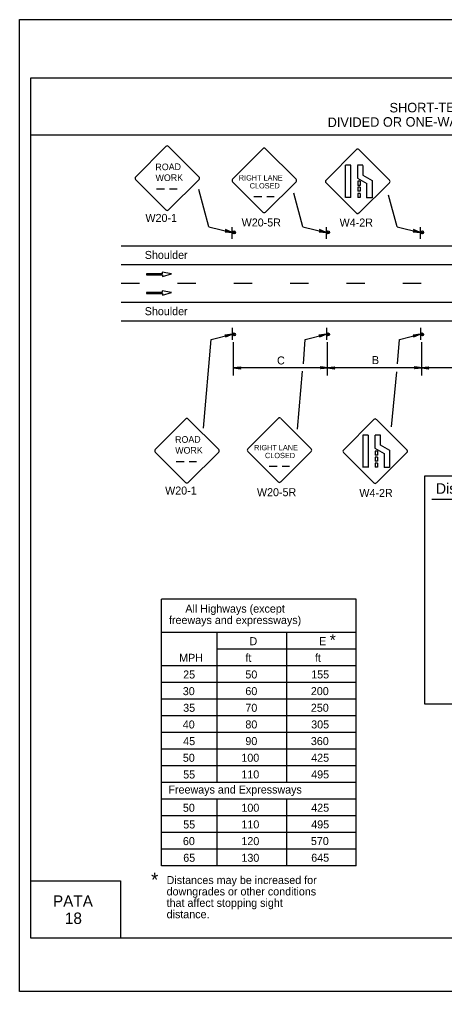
# Model space of a CAD drawing. Extents: x -14145 to -13521, y 30244 to 30661.
# Drawn here: x -13824.17 to -13813.03, y 30397.81 to 30423.31 of the extents above; entities that cross this region are included whole.
import ezdxf

# ---------------------------------------------------------------- set-up
doc = ezdxf.new("R2010")
doc.units = 0
for name, color, linetype in [('1', 7, 'Continuous'), ('10', 7, 'Continuous'), ('2', 7, 'Continuous'), ('3', 7, 'Continuous'), ('4', 7, 'Continuous'), ('61', 7, 'Continuous')]:
    doc.layers.add(name, color=color, linetype=linetype)

msp = doc.modelspace()

# ---------------------------------------------------------------- linework, layer by layer
at = {"layer": '1'}
for p, q in [((-13820.335, 30419.977), (-13821.13, 30419.173)), ((-13819.466, 30419.173), (-13820.269, 30419.977)), ((-13817.794, 30419.917), (-13818.589, 30419.113)), ((-13816.924, 30419.113), (-13817.727, 30419.917)), ((-13815.345, 30419.893), (-13816.14, 30419.091)), ((-13814.475, 30419.091), (-13815.278, 30419.893)), ((-13815.637, 30419.483), (-13815.637, 30418.635)), ((-13815.491, 30419.485), (-13815.632, 30419.485)), ((-13815.496, 30419.483), (-13815.496, 30418.635)), ((-13815.317, 30419.477), (-13815.317, 30419.139)), ((-13815.171, 30419.48), (-13815.312, 30419.48)), ((-13815.176, 30419.477), (-13815.176, 30419.223)), ((-13815.175, 30419.223), (-13814.933, 30419.084)), ((-13821.13, 30419.107), (-13820.335, 30418.313)), ((-13820.269, 30418.313), (-13819.466, 30419.107)), ((-13818.589, 30419.047), (-13817.794, 30418.253)), ((-13817.727, 30418.253), (-13816.925, 30419.047)), ((-13816.14, 30419.025), (-13815.345, 30418.229)), ((-13815.316, 30419.14), (-13815.074, 30419.001)), ((-13815.31, 30419.063), (-13815.31, 30418.955)), ((-13815.246, 30419.063), (-13815.31, 30419.063)), ((-13815.246, 30418.955), (-13815.31, 30418.955)), ((-13815.278, 30418.229), (-13814.476, 30419.025)), ((-13815.246, 30419.063), (-13815.246, 30418.955)), ((-13815.075, 30419.001), (-13815.075, 30418.631)), ((-13814.934, 30419.083), (-13814.934, 30418.631)), ((-13820.581, 30418.86), (-13820.371, 30418.86)), ((-13820.238, 30418.86), (-13820.045, 30418.86)), ((-13819.209, 30417.87), (-13819.476, 30418.843)), ((-13816.743, 30417.87), (-13816.985, 30418.75)), ((-13815.31, 30418.903), (-13815.31, 30418.798)), ((-13815.246, 30418.903), (-13815.31, 30418.903)), ((-13815.246, 30418.798), (-13815.31, 30418.798)), ((-13815.246, 30418.745), (-13815.31, 30418.745)), ((-13815.31, 30418.745), (-13815.31, 30418.64)), ((-13815.246, 30418.903), (-13815.246, 30418.798)), ((-13815.246, 30418.745), (-13815.246, 30418.64)), ((-13814.277, 30417.87), (-13814.505, 30418.7)), ((-13818.031, 30418.661), (-13817.82, 30418.661)), ((-13817.688, 30418.661), (-13817.495, 30418.661)), ((-13815.491, 30418.638), (-13815.632, 30418.638)), ((-13815.246, 30418.64), (-13815.31, 30418.64)), ((-13814.934, 30418.631), (-13815.075, 30418.631)), ((-13819.209, 30417.87), (-13818.601, 30417.715)), ((-13818.595, 30417.549), (-13818.595, 30417.861)), ((-13818.595, 30417.549), (-13818.595, 30417.861)), ((-13816.743, 30417.87), (-13816.135, 30417.715)), ((-13816.129, 30417.549), (-13816.129, 30417.861)), ((-13816.129, 30417.549), (-13816.129, 30417.861)), ((-13814.277, 30417.87), (-13813.669, 30417.715)), ((-13813.663, 30417.549), (-13813.663, 30417.861)), ((-13821.504, 30417.367), (-13794.416, 30417.367)), ((-13821.504, 30416.875), (-13794.416, 30416.875)), ((-13820.187, 30416.632), (-13820.431, 30416.678)), ((-13820.431, 30416.678), (-13820.431, 30416.633)), ((-13820.431, 30416.633), (-13820.845, 30416.633)), ((-13820.845, 30416.633), (-13820.845, 30416.611)), ((-13820.845, 30416.611), (-13820.428, 30416.611)), ((-13820.428, 30416.565), (-13820.187, 30416.632)), ((-13820.428, 30416.611), (-13820.428, 30416.565)), ((-13821.024, 30416.383), (-13821.504, 30416.383)), ((-13820.187, 30416.14), (-13820.431, 30416.186)), ((-13820.431, 30416.186), (-13820.431, 30416.141)), ((-13819.548, 30416.383), (-13820.028, 30416.383)), ((-13818.072, 30416.383), (-13818.552, 30416.383)), ((-13816.596, 30416.383), (-13817.076, 30416.383)), ((-13815.12, 30416.383), (-13815.6, 30416.383)), ((-13813.644, 30416.383), (-13814.124, 30416.383)), ((-13821.504, 30415.891), (-13794.416, 30415.891)), ((-13820.431, 30416.141), (-13820.845, 30416.141)), ((-13820.845, 30416.141), (-13820.845, 30416.119)), ((-13820.845, 30416.119), (-13820.428, 30416.119)), ((-13820.428, 30416.073), (-13820.187, 30416.14)), ((-13820.428, 30416.119), (-13820.428, 30416.073)), ((-13821.504, 30415.399), (-13794.416, 30415.399)), ((-13818.595, 30415.217), (-13818.595, 30414.905)), ((-13818.595, 30415.217), (-13818.595, 30414.905)), ((-13816.129, 30415.217), (-13816.129, 30414.905)), ((-13816.129, 30415.217), (-13816.129, 30414.905)), ((-13813.663, 30415.217), (-13813.663, 30414.905)), ((-13819.35, 30412.588), (-13819.148, 30414.909)), ((-13819.148, 30414.909), (-13818.601, 30415.049)), ((-13816.729, 30414.275), (-13816.682, 30414.909)), ((-13816.682, 30414.909), (-13816.135, 30415.049)), ((-13814.263, 30414.275), (-13814.216, 30414.909)), ((-13814.216, 30414.909), (-13813.669, 30415.049)), ((-13818.565, 30413.967), (-13818.565, 30414.841)), ((-13816.099, 30413.967), (-13816.099, 30414.841)), ((-13813.633, 30413.967), (-13813.633, 30414.841)), ((-13816.099, 30414.171), (-13818.565, 30414.171)), ((-13813.633, 30414.171), (-13816.099, 30414.171)), ((-13811.167, 30414.171), (-13813.633, 30414.171)), ((-13817.395, 30412.843), (-13818.19, 30412.039)), ((-13816.525, 30412.039), (-13817.328, 30412.843)), ((-13819.821, 30412.825), (-13820.616, 30412.023)), ((-13818.952, 30412.023), (-13819.755, 30412.825)), ((-13814.887, 30412.815), (-13815.682, 30412.011)), ((-13814.017, 30412.011), (-13814.82, 30412.815)), ((-13815.179, 30412.403), (-13815.179, 30411.557)), ((-13815.179, 30412.403), (-13815.179, 30411.557)), ((-13815.033, 30412.406), (-13815.174, 30412.406)), ((-13815.033, 30412.406), (-13815.174, 30412.406)), ((-13815.038, 30412.403), (-13815.038, 30411.557)), ((-13815.038, 30412.403), (-13815.038, 30411.557)), ((-13814.859, 30412.399), (-13814.859, 30412.061)), ((-13814.859, 30412.399), (-13814.859, 30412.061)), ((-13814.714, 30412.401), (-13814.855, 30412.401)), ((-13814.714, 30412.401), (-13814.855, 30412.401)), ((-13814.718, 30412.399), (-13814.718, 30412.143)), ((-13814.718, 30412.399), (-13814.718, 30412.143)), ((-13814.717, 30412.144), (-13814.475, 30412.005)), ((-13814.717, 30412.144), (-13814.475, 30412.005)), ((-13820.616, 30411.957), (-13819.821, 30411.161)), ((-13819.755, 30411.161), (-13818.952, 30411.957)), ((-13818.19, 30411.973), (-13817.395, 30411.179)), ((-13817.328, 30411.179), (-13816.526, 30411.973)), ((-13815.682, 30411.945), (-13814.887, 30411.151)), ((-13814.858, 30412.061), (-13814.616, 30411.922)), ((-13814.858, 30412.061), (-13814.616, 30411.922)), ((-13814.853, 30411.984), (-13814.853, 30411.876)), ((-13814.789, 30411.984), (-13814.853, 30411.984)), ((-13814.853, 30411.984), (-13814.853, 30411.876)), ((-13814.789, 30411.984), (-13814.853, 30411.984)), ((-13814.789, 30411.876), (-13814.853, 30411.876)), ((-13814.789, 30411.876), (-13814.853, 30411.876)), ((-13814.853, 30411.824), (-13814.853, 30411.719)), ((-13814.789, 30411.824), (-13814.853, 30411.824)), ((-13814.853, 30411.824), (-13814.853, 30411.719)), ((-13814.789, 30411.824), (-13814.853, 30411.824)), ((-13814.82, 30411.151), (-13814.018, 30411.945)), ((-13814.82, 30411.151), (-13814.018, 30411.945)), ((-13814.789, 30411.984), (-13814.789, 30411.876)), ((-13814.789, 30411.984), (-13814.789, 30411.876)), ((-13814.789, 30411.824), (-13814.789, 30411.719)), ((-13814.789, 30411.824), (-13814.789, 30411.719)), ((-13814.617, 30411.921), (-13814.617, 30411.551)), ((-13814.617, 30411.921), (-13814.617, 30411.551)), ((-13814.476, 30412.005), (-13814.476, 30411.551)), ((-13814.476, 30412.005), (-13814.476, 30411.551)), ((-13820.068, 30411.708), (-13819.857, 30411.708)), ((-13819.724, 30411.708), (-13819.531, 30411.708)), ((-13817.632, 30411.587), (-13817.421, 30411.587)), ((-13817.289, 30411.587), (-13817.096, 30411.587)), ((-13815.033, 30411.559), (-13815.174, 30411.559)), ((-13815.033, 30411.559), (-13815.174, 30411.559)), ((-13814.789, 30411.719), (-13814.853, 30411.719)), ((-13814.789, 30411.719), (-13814.853, 30411.719)), ((-13814.789, 30411.666), (-13814.853, 30411.666)), ((-13814.853, 30411.666), (-13814.853, 30411.561)), ((-13814.789, 30411.666), (-13814.853, 30411.666)), ((-13814.853, 30411.666), (-13814.853, 30411.561)), ((-13814.789, 30411.561), (-13814.853, 30411.561)), ((-13814.789, 30411.561), (-13814.853, 30411.561)), ((-13814.789, 30411.666), (-13814.789, 30411.561)), ((-13814.789, 30411.666), (-13814.789, 30411.561)), ((-13814.476, 30411.552), (-13814.617, 30411.552)), ((-13814.476, 30411.552), (-13814.617, 30411.552)), ((-13820.447, 30401.108), (-13820.447, 30408.101)), ((-13815.347, 30408.101), (-13820.447, 30408.101)), ((-13815.347, 30401.108), (-13815.347, 30408.101)), ((-13815.347, 30407.227), (-13820.449, 30407.227)), ((-13818.991, 30403.294), (-13818.991, 30407.227)), ((-13817.169, 30403.294), (-13817.169, 30407.227)), ((-13815.347, 30406.79), (-13818.991, 30406.79)), ((-13815.347, 30406.353), (-13820.449, 30406.353)), ((-13815.347, 30405.916), (-13820.449, 30405.916)), ((-13815.347, 30405.479), (-13820.449, 30405.479)), ((-13815.347, 30405.042), (-13820.449, 30405.042)), ((-13815.347, 30404.605), (-13820.449, 30404.605)), ((-13815.347, 30404.168), (-13820.449, 30404.168)), ((-13815.347, 30403.731), (-13820.449, 30403.731)), ((-13815.347, 30403.294), (-13820.449, 30403.294)), ((-13815.347, 30402.857), (-13820.449, 30402.857)), ((-13815.347, 30402.857), (-13820.449, 30402.857)), ((-13818.991, 30401.108), (-13818.991, 30402.857)), ((-13817.169, 30401.108), (-13817.169, 30402.857)), ((-13815.347, 30402.42), (-13820.449, 30402.42)), ((-13815.347, 30401.982), (-13820.447, 30401.982)), ((-13815.347, 30401.545), (-13820.449, 30401.545)), ((-13815.347, 30401.108), (-13820.447, 30401.108))]:
    msp.add_line(p, q, dxfattribs=at)
for points in [[(-13818.781, 30417.739), (-13818.769, 30417.751), (-13818.601, 30417.715), (-13818.781, 30417.739), (-13818.787, 30417.733), (-13818.601, 30417.715), (-13818.763, 30417.769), (-13818.769, 30417.781), (-13818.601, 30417.715), (-13818.775, 30417.793), (-13818.769, 30417.781)], [(-13816.315, 30417.739), (-13816.303, 30417.751), (-13816.135, 30417.715), (-13816.315, 30417.739), (-13816.321, 30417.733), (-13816.135, 30417.715), (-13816.297, 30417.769), (-13816.303, 30417.781), (-13816.135, 30417.715), (-13816.309, 30417.793), (-13816.303, 30417.781)], [(-13813.849, 30417.739), (-13813.837, 30417.751), (-13813.669, 30417.715), (-13813.849, 30417.739), (-13813.855, 30417.733), (-13813.669, 30417.715), (-13813.831, 30417.769), (-13813.837, 30417.781), (-13813.669, 30417.715), (-13813.843, 30417.793), (-13813.837, 30417.781)], [(-13818.781, 30415.025), (-13818.769, 30415.013), (-13818.601, 30415.049), (-13818.781, 30415.025), (-13818.787, 30415.031), (-13818.601, 30415.049), (-13818.763, 30414.995), (-13818.769, 30414.983), (-13818.601, 30415.049), (-13818.775, 30414.971), (-13818.769, 30414.983)], [(-13816.315, 30415.025), (-13816.303, 30415.013), (-13816.135, 30415.049), (-13816.315, 30415.025), (-13816.321, 30415.031), (-13816.135, 30415.049), (-13816.297, 30414.995), (-13816.303, 30414.983), (-13816.135, 30415.049), (-13816.309, 30414.971), (-13816.303, 30414.983)], [(-13813.849, 30415.025), (-13813.837, 30415.013), (-13813.669, 30415.049), (-13813.849, 30415.025), (-13813.855, 30415.031), (-13813.669, 30415.049), (-13813.831, 30414.995), (-13813.837, 30414.983), (-13813.669, 30415.049), (-13813.843, 30414.971), (-13813.837, 30414.983)], [(-13818.385, 30414.141), (-13818.391, 30414.153), (-13818.565, 30414.165), (-13818.385, 30414.141), (-13818.379, 30414.135), (-13818.565, 30414.165), (-13818.391, 30414.171), (-13818.385, 30414.183), (-13818.565, 30414.165), (-13818.379, 30414.195), (-13818.385, 30414.183)], [(-13816.279, 30414.195), (-13816.273, 30414.177), (-13816.099, 30414.171), (-13816.279, 30414.195), (-13816.285, 30414.201), (-13816.099, 30414.171), (-13816.273, 30414.165), (-13816.279, 30414.147), (-13816.099, 30414.171), (-13816.285, 30414.141), (-13816.279, 30414.147)], [(-13815.919, 30414.141), (-13815.925, 30414.153), (-13816.099, 30414.165), (-13815.919, 30414.141), (-13815.913, 30414.135), (-13816.099, 30414.165), (-13815.925, 30414.171), (-13815.919, 30414.183), (-13816.099, 30414.165), (-13815.913, 30414.195), (-13815.919, 30414.183)], [(-13813.813, 30414.195), (-13813.807, 30414.177), (-13813.633, 30414.171), (-13813.813, 30414.195), (-13813.819, 30414.201), (-13813.633, 30414.171), (-13813.807, 30414.165), (-13813.813, 30414.147), (-13813.633, 30414.171), (-13813.819, 30414.141), (-13813.813, 30414.147)], [(-13813.453, 30414.141), (-13813.459, 30414.153), (-13813.633, 30414.165), (-13813.453, 30414.141), (-13813.447, 30414.135), (-13813.633, 30414.165), (-13813.459, 30414.171), (-13813.453, 30414.183), (-13813.633, 30414.165), (-13813.447, 30414.195), (-13813.453, 30414.183)], [(-13816.886, 30412.556), (-13816.76, 30414.079)], [(-13814.422, 30412.619), (-13814.281, 30414.064)]]:
    msp.add_lwpolyline(points, dxfattribs=at)
for centre in [(-13818.556, 30417.721), (-13816.09, 30417.721), (-13813.624, 30417.721), (-13818.556, 30415.044), (-13816.09, 30415.044), (-13813.624, 30415.044)]:
    msp.add_circle(centre, 0.0408, dxfattribs=at)
for centre, radius, start, end in [((-13820.301, 30419.943), 0.0465, 45, 135), ((-13817.761, 30419.883), 0.0465, 45, 135), ((-13815.311, 30419.861), 0.0465, 45, 135), ((-13821.096, 30419.14), 0.0465, 135, 225), ((-13819.498, 30419.139), 0.0465, 315, 45), ((-13818.556, 30419.081), 0.0465, 135, 225), ((-13816.958, 30419.08), 0.0465, 315, 45), ((-13816.106, 30419.058), 0.0465, 135, 225), ((-13814.508, 30419.058), 0.0465, 315, 45), ((-13820.301, 30418.344), 0.0465, 225, 315), ((-13817.761, 30418.285), 0.0465, 225, 315), ((-13815.311, 30418.263), 0.0465, 225, 315), ((-13818.561, 30417.713), 0.0214, 175.7499, 170.479), ((-13816.095, 30417.713), 0.0214, 175.7499, 170.479), ((-13813.629, 30417.713), 0.0214, 175.7499, 170.479), ((-13818.561, 30415.051), 0.0214, 189.521, 184.2501), ((-13816.095, 30415.051), 0.0214, 189.521, 184.2501), ((-13813.629, 30415.051), 0.0214, 189.521, 184.2501), ((-13819.787, 30412.792), 0.0465, 45, 135), ((-13817.362, 30412.809), 0.0465, 45, 135), ((-13814.854, 30412.782), 0.0465, 45, 135), ((-13820.582, 30411.99), 0.0465, 135, 225), ((-13818.984, 30411.989), 0.0465, 315, 45), ((-13818.157, 30412.007), 0.0465, 135, 225), ((-13816.559, 30412.006), 0.0465, 315, 45), ((-13815.649, 30411.979), 0.0465, 135, 225), ((-13814.051, 30411.979), 0.0465, 315, 45), ((-13814.051, 30411.979), 0.0465, 315, 45), ((-13819.787, 30411.194), 0.0465, 225, 315), ((-13817.362, 30411.211), 0.0465, 225, 315), ((-13814.854, 30411.184), 0.0465, 225, 315), ((-13814.854, 30411.184), 0.0465, 225, 315)]:
    msp.add_arc(centre, radius, start, end, dxfattribs=at)
at = {"layer": '10'}
for p, q in [((-13823.874, 30421.777), (-13792.422, 30421.777)), ((-13823.874, 30399.207), (-13823.874, 30421.777)), ((-13823.874, 30420.277), (-13792.422, 30420.277)), ((-13823.874, 30400.707), (-13821.524, 30400.707)), ((-13821.524, 30400.707), (-13821.524, 30399.207)), ((-13792.422, 30399.207), (-13823.874, 30399.207))]:
    msp.add_line(p, q, dxfattribs=at)
at = {"layer": '2'}
msp.add_line((-13813.366, 30410.72), (-13793.416, 30410.72), dxfattribs=at)
msp.add_lwpolyline([(-13813.551, 30411.333), (-13793.133, 30411.333), (-13793.133, 30405.346), (-13813.551, 30405.346)], close=True, dxfattribs=at)
at = {"layer": '61'}
msp.add_lwpolyline([(-13824.174, 30423.307), (-13791.174, 30423.307), (-13791.174, 30397.807), (-13824.174, 30397.807)], close=True, dxfattribs=at)

# ---------------------------------------------------------------- texts
at = {"layer": '1'}
for s, height, rotation, p in [('ROAD', 0.1735, 0.7566, (-13820.61, 30419.349)), ('WORK', 0.1733, 0.7588, (-13820.606, 30419.064)), ('ROAD', 0.1735, 0.7566, (-13820.094, 30412.198)), ('WORK', 0.1733, 0.7588, (-13820.09, 30411.913))]:
    msp.add_text(s, height=height, rotation=rotation, dxfattribs=at).set_placement(p)
for s, height, p in [('RIGHT LANE', 0.1386, (-13818.425, 30419.082)), ('CLOSED', 0.1389, (-13818.14, 30418.874)), ('RIGHT LANE', 0.1386, (-13818.024, 30412.007)), ('CLOSED', 0.1389, (-13817.739, 30411.799))]:
    msp.add_text(s, height=height, dxfattribs=at).set_placement(p)
at = {"layer": '2'}
for s, height, p in [('W20-1', 0.21, (-13820.872, 30417.995)), ('W20-5R', 0.21, (-13818.351, 30417.876)), ('W4-2R', 0.21, (-13815.783, 30417.875)), ('Shoulder', 0.21, (-13820.89, 30417.025)), ('Shoulder', 0.21, (-13820.89, 30415.549)), ('C', 0.21, (-13817.423, 30414.257)), ('B', 0.21, (-13814.936, 30414.266)), ('W20-1', 0.21, (-13820.356, 30410.844)), ('Distance plaques on Advance Warning signs shall be the same series type.', 0.2772, (-13813.26, 30410.863)), ('W20-5R', 0.21, (-13817.95, 30410.801)), ('W4-2R', 0.21, (-13815.266, 30410.781)), ('D', 0.21, (-13818.145, 30406.893)), ('E', 0.21, (-13816.321, 30406.893)), ('*', 0.302, (-13816.042, 30406.878)), ('MPH', 0.21, (-13819.988, 30406.456)), ('ft', 0.21, (-13818.252, 30406.456)), ('ft', 0.21, (-13816.43, 30406.456)), ('25', 0.21, (-13819.883, 30406.019)), ('50', 0.21, (-13818.253, 30406.02)), ('155', 0.21, (-13816.528, 30406.02)), ('30', 0.21, (-13819.893, 30405.582)), ('60', 0.21, (-13818.253, 30405.583)), ('200', 0.21, (-13816.537, 30405.583)), ('35', 0.21, (-13819.883, 30405.145)), ('70', 0.21, (-13818.253, 30405.146)), ('250', 0.21, (-13816.537, 30405.146)), ('40', 0.21, (-13819.893, 30404.708)), ('80', 0.21, (-13818.253, 30404.709)), ('305', 0.21, (-13816.528, 30404.709)), ('45', 0.21, (-13819.883, 30404.271)), ('90', 0.21, (-13818.253, 30404.272)), ('360', 0.21, (-13816.537, 30404.272)), ('50', 0.21, (-13819.892, 30403.834)), ('100', 0.21, (-13818.358, 30403.835)), ('425', 0.21, (-13816.528, 30403.835)), ('55', 0.21, (-13819.883, 30403.396)), ('110', 0.21, (-13818.358, 30403.398)), ('495', 0.21, (-13816.528, 30403.398)), ('50', 0.21, (-13819.89, 30402.523)), ('100', 0.21, (-13818.357, 30402.524)), ('425', 0.21, (-13816.527, 30402.524)), ('55', 0.21, (-13819.881, 30402.085)), ('110', 0.21, (-13818.357, 30402.087)), ('495', 0.21, (-13816.527, 30402.087)), ('60', 0.21, (-13819.89, 30401.648)), ('120', 0.21, (-13818.357, 30401.648)), ('570', 0.21, (-13816.536, 30401.65)), ('65', 0.21, (-13819.881, 30401.211)), ('130', 0.21, (-13818.357, 30401.211)), ('645', 0.21, (-13816.527, 30401.213)), ('*', 0.363, (-13820.724, 30400.559)), ('Distances may be increased for ', 0.21, (-13820.317, 30400.627)), ('downgrades or other conditions ', 0.21, (-13820.317, 30400.328)), ('that affect stopping sight ', 0.21, (-13820.317, 30400.029)), ('distance.', 0.21, (-13820.317, 30399.73))]:
    msp.add_text(s, height=height, dxfattribs=at).set_placement(p)
at = {"layer": '3'}
for s, p in [('All Highways (except', (-13819.827, 30407.747)), ('freeways and expressways)', (-13820.255, 30407.448)), ('Freeways and Expressways', (-13820.269, 30403.001))]:
    msp.add_text(s, height=0.21, dxfattribs=at).set_placement(p)
at = {"layer": '4'}
for s, p in [('SHORT-TERM STATIONARY OPERATION OR MOBILE OPERATION', (-13814.475, 30420.867)), ('DIVIDED OR ONE-WAY HIGHWAY - WORK AREA IN THE LEFT OR RIGHT LANE', (-13816.097, 30420.484))]:
    msp.add_text(s, height=0.25, rotation=0.31, dxfattribs=at).set_placement(p)
for s, p in [('PATA', (-13823.296, 30400.03)), ('18', (-13822.983, 30399.58))]:
    msp.add_text(s, height=0.3, dxfattribs=at).set_placement(p)

doc.saveas('drawing.dxf')
